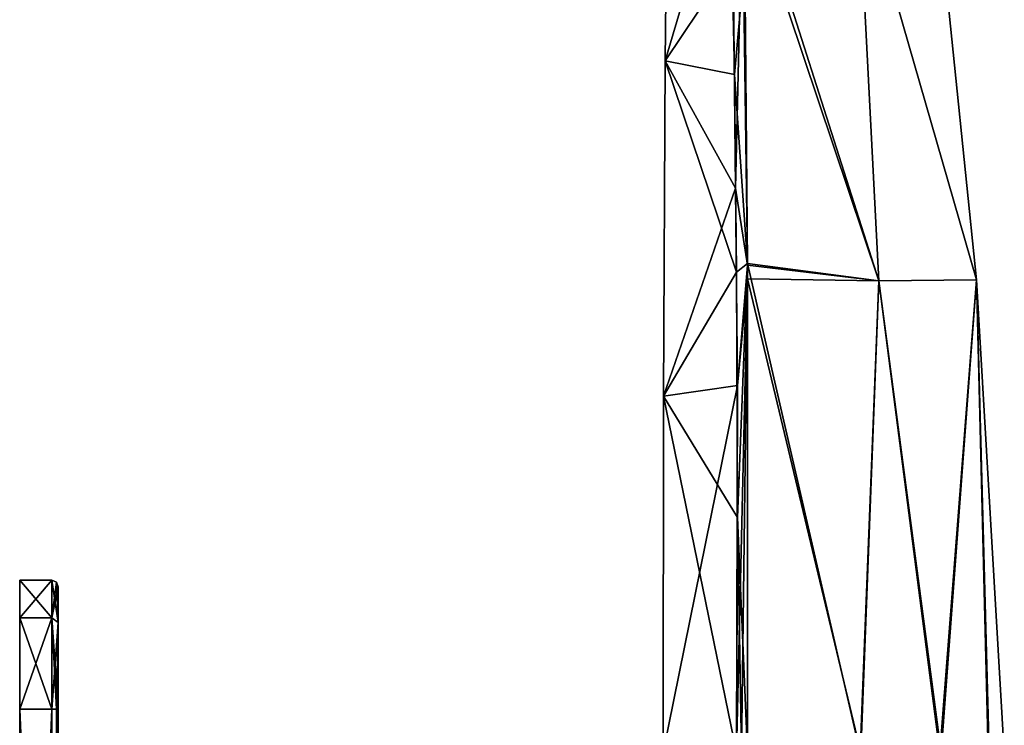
# Model space of a CAD drawing. Header units: millimetres. Extents: x -12 to 310, y -379 to 242.
# Tile 555 of 656: x 72 to 149, y 29 to 83. Entities that reach past the tile are written whole.
import ezdxf

# ---------------------------------------------------------------- set-up
doc = ezdxf.new("R2010")
doc.units = ezdxf.units.MM
doc.header["$LTSCALE"] = 65.185185
for name, color, linetype in [('2304', 7, 'CONTINUOUS'), ('2307', 7, 'CONTINUOUS'), ('2310', 7, 'CONTINUOUS'), ('2311', 7, 'CONTINUOUS'), ('2312', 7, 'CONTINUOUS'), ('2313', 7, 'CONTINUOUS'), ('2314', 7, 'CONTINUOUS'), ('2315', 7, 'CONTINUOUS'), ('2316', 7, 'CONTINUOUS'), ('2317', 7, 'CONTINUOUS'), ('2318', 7, 'CONTINUOUS'), ('2319', 7, 'CONTINUOUS'), ('5741', 7, 'CONTINUOUS'), ('5742', 7, 'CONTINUOUS'), ('5744', 7, 'CONTINUOUS'), ('5749', 7, 'CONTINUOUS')]:
    doc.layers.add(name, color=color, linetype=linetype)

msp = doc.modelspace()

# ---------------------------------------------------------------- linework, layer by layer
at = {"layer": '2304', "linetype": 'CONTINUOUS'}
for points in [[(75.1, 36.717, 173.218), (75.1, -39.5, 166.5), (75.1, 39.5, 166.5), (75.1, 36.717, 173.218)], [(75.1, 39.5, 166.5), (75.1, -39.5, 166.5), (75.1, -11, 156.5), (75.1, 39.5, 166.5)], [(75.1, 39.5, -193.5), (75.1, -39.5, -193.5), (75.1, -36.717, -200.218), (75.1, 39.5, -193.5)], [(75.1, -39.5, -193.5), (75.1, 39.5, -193.5), (75.1, 8.487, -173.484), (75.1, -39.5, -193.5)], [(75.1, 39.5, -193.5), (75.1, 39.5, 166.5), (75.1, 11.999, -165.042), (75.1, 39.5, -193.5)], [(75.1, 18.5, 43), (75.1, 39.5, 166.5), (75.1, 15.425, 50.424), (75.1, 18.5, 43)], [(75.1, 39.5, 166.5), (75.1, 18.5, 43), (75.1, 18.5, 27), (75.1, 39.5, 166.5)], [(75.1, 15.425, 50.424), (75.1, 39.5, 166.5), (75.1, 8, 53.5), (75.1, 15.425, 50.424)], [(75.1, 8, 53.5), (75.1, 39.5, 166.5), (75.1, -8, 53.5), (75.1, 8, 53.5)], [(75.1, -8, 53.5), (75.1, 39.5, 166.5), (75.1, 18.424, 116.575), (75.1, -8, 53.5)], [(75.1, 39.5, 166.5), (75.1, 18.5, 27), (75.1, 6.52, -61.295), (75.1, 39.5, 166.5)], [(75.1, 6.491, -68.756), (75.1, 39.5, 166.5), (75.1, 6.52, -61.295), (75.1, 6.491, -68.756)], [(75.1, 39.5, 166.5), (75.1, 6.491, -68.756), (75.1, 0, -153), (75.1, 39.5, 166.5)], [(75.1, 11.999, -165.042), (75.1, 39.5, 166.5), (75.1, 8.536, -156.566), (75.1, 11.999, -165.042)], [(75.1, 8.536, -156.566), (75.1, 39.5, 166.5), (75.1, 4.628, -153.93), (75.1, 8.536, -156.566)], [(75.1, 4.628, -153.93), (75.1, 39.5, 166.5), (75.1, 0, -153), (75.1, 4.628, -153.93)], [(75.1, 21.5, 146), (75.1, 39.5, 166.5), (75.1, 18.425, 153.424), (75.1, 21.5, 146)], [(75.1, 39.5, 166.5), (75.1, 21.5, 146), (75.1, 21.5, 124), (75.1, 39.5, 166.5)], [(75.1, 18.425, 153.424), (75.1, 39.5, 166.5), (75.1, 11, 156.5), (75.1, 18.425, 153.424)], [(75.1, 11, 156.5), (75.1, 39.5, 166.5), (75.1, -11, 156.5), (75.1, 11, 156.5)], [(75.1, 18.424, 116.575), (75.1, 39.5, 166.5), (75.1, 21.5, 124), (75.1, 18.424, 116.575)], [(75.1, 36.718, -200.217), (75.1, 39.5, -193.5), (75.1, -36.717, -200.218), (75.1, 36.718, -200.217)], [(75.1, 8.487, -173.484), (75.1, 39.5, -193.5), (75.1, 11.999, -165.042), (75.1, 8.487, -173.484)], [(75.1, 30, -203), (75.1, 36.718, -200.217), (75.1, -30, -203), (75.1, 30, -203)], [(75.1, -30, -203), (75.1, 36.718, -200.217), (75.1, -36.717, -200.218), (75.1, -30, -203)], [(75.1, -36.718, 173.217), (75.1, -39.5, 166.5), (75.1, 36.717, 173.218), (75.1, -36.718, 173.217)], [(75.1, 30, 176), (75.1, -36.718, 173.217), (75.1, 36.717, 173.218), (75.1, 30, 176)], [(75.1, -30, 176), (75.1, -36.718, 173.217), (75.1, 30, 176), (75.1, -30, 176)]]:
    msp.add_3dface(points, dxfattribs=at)
at = {"layer": '2307', "linetype": 'CONTINUOUS'}
for points in [[(72.1, 37.071, -200.571), (72.1, -40, -193.5), (72.1, 40, -193.5), (72.1, 37.071, -200.571)], [(72.1, 40, -193.5), (72.1, -40, -193.5), (72.1, 0, -177), (72.1, 40, -193.5)], [(72.1, -40, 166.5), (72.1, -37.071, 173.571), (72.1, 40, 166.5), (72.1, -40, 166.5)], [(72.1, -40, 166.5), (72.1, 40, 166.5), (72.1, 20.7, 163), (72.1, -40, 166.5)], [(72.1, 40, 166.5), (72.1, -37.071, 173.571), (72.1, 37.071, 173.571), (72.1, 40, 166.5)], [(72.1, 40, 166.5), (72.1, 40, -193.5), (72.1, 28, 155.7), (72.1, 40, 166.5)], [(72.1, 6.491, -61.244), (72.1, 40, -193.5), (72.1, 6.52, -68.705), (72.1, 6.491, -61.244)], [(72.1, 40, -193.5), (72.1, 6.491, -61.244), (72.1, -8, 11), (72.1, 40, -193.5)], [(72.1, 6.52, -68.705), (72.1, 40, -193.5), (72.1, 3.783, -71.475), (72.1, 6.52, -68.705)], [(72.1, 3.783, -71.475), (72.1, 40, -193.5), (72.1, 0, -72.5), (72.1, 3.783, -71.475)], [(72.1, 0, -72.5), (72.1, 40, -193.5), (72.1, 8.487, -156.516), (72.1, 0, -72.5)], [(72.1, 8.487, -156.516), (72.1, 40, -193.5), (72.1, 11.999, -164.958), (72.1, 8.487, -156.516)], [(72.1, 11.999, -164.958), (72.1, 40, -193.5), (72.1, 8.536, -173.434), (72.1, 11.999, -164.958)], [(72.1, 8.536, -173.434), (72.1, 40, -193.5), (72.1, 4.628, -176.07), (72.1, 8.536, -173.434)], [(72.1, 4.628, -176.07), (72.1, 40, -193.5), (72.1, 0, -177), (72.1, 4.628, -176.07)], [(72.1, 28, 155.7), (72.1, 40, -193.5), (72.1, 28, 114.3), (72.1, 28, 155.7)], [(72.1, 28, 114.3), (72.1, 40, -193.5), (72.1, 25.862, 109.138), (72.1, 28, 114.3)], [(72.1, 25.862, 109.138), (72.1, 40, -193.5), (72.1, 20.7, 107), (72.1, 25.862, 109.138)], [(72.1, 20.7, 107), (72.1, 40, -193.5), (72.1, 24, 43), (72.1, 20.7, 107)], [(72.1, 24, 43), (72.1, 40, -193.5), (72.1, 24, 27), (72.1, 24, 43)], [(72.1, 24, 27), (72.1, 40, -193.5), (72.1, 19.313, 15.687), (72.1, 24, 27)], [(72.1, 19.313, 15.687), (72.1, 40, -193.5), (72.1, 8, 11), (72.1, 19.313, 15.687)], [(72.1, 8, 11), (72.1, 40, -193.5), (72.1, -8, 11), (72.1, 8, 11)], [(72.1, 20.7, 163), (72.1, 40, 166.5), (72.1, 25.862, 160.862), (72.1, 20.7, 163)], [(72.1, 25.862, 160.862), (72.1, 40, 166.5), (72.1, 28, 155.7), (72.1, 25.862, 160.862)], [(72.1, -37.071, -200.571), (72.1, -40, -193.5), (72.1, 37.071, -200.571), (72.1, -37.071, -200.571)], [(72.1, -37.071, 173.571), (72.1, -30, 176.5), (72.1, 37.071, 173.571), (72.1, -37.071, 173.571)], [(72.1, 37.071, 173.571), (72.1, -30, 176.5), (72.1, 30, 176.5), (72.1, 37.071, 173.571)], [(72.1, 30, -203.5), (72.1, -37.071, -200.571), (72.1, 37.071, -200.571), (72.1, 30, -203.5)], [(72.1, -30, -203.5), (72.1, -37.071, -200.571), (72.1, 30, -203.5), (72.1, -30, -203.5)]]:
    msp.add_3dface(points, dxfattribs=at)
at = {"layer": '2310', "linetype": 'CONTINUOUS'}
for points in [[(74.954, -30, -203.354), (74.6, -30, -203.5), (74.954, 30, -203.354), (74.954, -30, -203.354)], [(74.954, 30, -203.354), (74.6, -30, -203.5), (74.6, 30, -203.5), (74.954, 30, -203.354)], [(75.1, 30, -203), (75.1, -30, -203), (74.954, -30, -203.354), (75.1, 30, -203)], [(75.1, 30, -203), (74.954, -30, -203.354), (74.954, 30, -203.354), (75.1, 30, -203)]]:
    msp.add_3dface(points, dxfattribs=at)
at = {"layer": '2311', "linetype": 'CONTINUOUS'}
for points in [[(74.954, 39.854, -193.5), (75.1, 36.718, -200.217), (74.6, 40, -193.5), (74.954, 39.854, -193.5)], [(74.6, 40, -193.5), (75.1, 36.718, -200.217), (74.6, 37.071, -200.571), (74.6, 40, -193.5)], [(75.1, 39.5, -193.5), (75.1, 36.718, -200.217), (74.954, 39.854, -193.5), (75.1, 39.5, -193.5)], [(75.1, 36.718, -200.217), (75.1, 30, -203), (74.6, 37.071, -200.571), (75.1, 36.718, -200.217)], [(75.1, 30, -203), (74.954, 30, -203.354), (74.6, 37.071, -200.571), (75.1, 30, -203)], [(74.954, 30, -203.354), (74.6, 30, -203.5), (74.6, 37.071, -200.571), (74.954, 30, -203.354)]]:
    msp.add_3dface(points, dxfattribs=at)
at = {"layer": '2312', "linetype": 'CONTINUOUS'}
for points in [[(74.954, 39.854, -193.5), (74.6, 40, -193.5), (74.954, 39.854, 166.5), (74.954, 39.854, -193.5)], [(74.954, 39.854, 166.5), (74.6, 40, -193.5), (74.6, 40, 166.5), (74.954, 39.854, 166.5)], [(75.1, 39.5, 166.5), (75.1, 39.5, -193.5), (74.954, 39.854, -193.5), (75.1, 39.5, 166.5)], [(75.1, 39.5, 166.5), (74.954, 39.854, -193.5), (74.954, 39.854, 166.5), (75.1, 39.5, 166.5)]]:
    msp.add_3dface(points, dxfattribs=at)
at = {"layer": '2313', "linetype": 'CONTINUOUS'}
for points in [[(74.954, 39.854, 166.5), (74.6, 40, 166.5), (74.6, 37.071, 173.571), (74.954, 39.854, 166.5)], [(75.1, 39.5, 166.5), (74.954, 39.854, 166.5), (74.6, 37.071, 173.571), (75.1, 39.5, 166.5)], [(75.1, 36.717, 173.218), (75.1, 39.5, 166.5), (74.6, 37.071, 173.571), (75.1, 36.717, 173.218)], [(74.6, 30, 176.5), (75.1, 36.717, 173.218), (74.6, 37.071, 173.571), (74.6, 30, 176.5)], [(74.954, 30, 176.354), (75.1, 36.717, 173.218), (74.6, 30, 176.5), (74.954, 30, 176.354)], [(75.1, 30, 176), (75.1, 36.717, 173.218), (74.954, 30, 176.354), (75.1, 30, 176)]]:
    msp.add_3dface(points, dxfattribs=at)
at = {"layer": '2314', "linetype": 'CONTINUOUS'}
for points in [[(74.6, -30, 176.5), (74.954, -30, 176.354), (74.6, 30, 176.5), (74.6, -30, 176.5)], [(74.954, -30, 176.354), (74.954, 30, 176.354), (74.6, 30, 176.5), (74.954, -30, 176.354)], [(75.1, -30, 176), (75.1, 30, 176), (74.954, 30, 176.354), (75.1, -30, 176)], [(74.954, -30, 176.354), (75.1, -30, 176), (74.954, 30, 176.354), (74.954, -30, 176.354)]]:
    msp.add_3dface(points, dxfattribs=at)
at = {"layer": '2315', "linetype": 'CONTINUOUS'}
for points in [[(72.1, -30, 176.5), (74.6, -30, 176.5), (74.6, 30, 176.5), (72.1, -30, 176.5)], [(72.1, 30, 176.5), (72.1, -30, 176.5), (74.6, 30, 176.5), (72.1, 30, 176.5)]]:
    msp.add_3dface(points, dxfattribs=at)
at = {"layer": '2316', "linetype": 'CONTINUOUS'}
for points in [[(72.1, 40, 166.5), (72.1, 37.071, 173.571), (74.6, 40, 166.5), (72.1, 40, 166.5)], [(74.6, 40, 166.5), (72.1, 37.071, 173.571), (74.6, 37.071, 173.571), (74.6, 40, 166.5)], [(72.1, 37.071, 173.571), (72.1, 30, 176.5), (74.6, 37.071, 173.571), (72.1, 37.071, 173.571)], [(72.1, 30, 176.5), (74.6, 30, 176.5), (74.6, 37.071, 173.571), (72.1, 30, 176.5)]]:
    msp.add_3dface(points, dxfattribs=at)
at = {"layer": '2317', "linetype": 'CONTINUOUS'}
for points in [[(72.1, 40, -193.5), (72.1, 40, 166.5), (74.6, 40, -193.5), (72.1, 40, -193.5)], [(74.6, 40, -193.5), (72.1, 40, 166.5), (74.6, 40, 166.5), (74.6, 40, -193.5)]]:
    msp.add_3dface(points, dxfattribs=at)
at = {"layer": '2318', "linetype": 'CONTINUOUS'}
for points in [[(72.1, 37.071, -200.571), (72.1, 40, -193.5), (74.6, 37.071, -200.571), (72.1, 37.071, -200.571)], [(72.1, 40, -193.5), (74.6, 40, -193.5), (74.6, 37.071, -200.571), (72.1, 40, -193.5)], [(72.1, 30, -203.5), (72.1, 37.071, -200.571), (74.6, 30, -203.5), (72.1, 30, -203.5)], [(74.6, 30, -203.5), (72.1, 37.071, -200.571), (74.6, 37.071, -200.571), (74.6, 30, -203.5)]]:
    msp.add_3dface(points, dxfattribs=at)
at = {"layer": '2319', "linetype": 'CONTINUOUS'}
for points in [[(72.1, -30, -203.5), (72.1, 30, -203.5), (74.6, -30, -203.5), (72.1, -30, -203.5)], [(74.6, -30, -203.5), (72.1, 30, -203.5), (74.6, 30, -203.5), (74.6, -30, -203.5)]]:
    msp.add_3dface(points, dxfattribs=at)
at = {"layer": '5741', "linetype": 'CONTINUOUS'}
for points in [[(138.803, 63.23, -179.16), (128.615, 64.575, -181.669), (128.184, 96.579, -181.705), (138.803, 63.23, -179.16)], [(137.164, 95.387, -178.682), (138.803, 63.23, -179.16), (128.184, 96.579, -181.705), (137.164, 95.387, -178.682)], [(128.184, 96.579, -181.705), (128.615, 64.575, -181.669), (128.412, 88.146, -181.724), (128.184, 96.579, -181.705)], [(137.158, 95.386, -155.193), (146.388, 63.297, -161.673), (142.985, 96.654, -162.149), (137.158, 95.386, -155.193)], [(142.988, 96.655, -171.723), (146.387, 63.297, -172.207), (137.164, 95.387, -178.682), (142.988, 96.655, -171.723)], [(142.985, 96.654, -162.149), (146.387, 63.297, -172.207), (142.988, 96.655, -171.723), (142.985, 96.654, -162.149)], [(146.388, 63.297, -161.673), (146.387, 63.297, -172.207), (142.985, 96.654, -162.149), (146.388, 63.297, -161.673)], [(128.251, 94.693, -152.156), (138.805, 63.23, -154.72), (137.158, 95.386, -155.193), (128.251, 94.693, -152.156)], [(138.805, 63.23, -154.72), (146.388, 63.297, -161.673), (137.158, 95.386, -155.193), (138.805, 63.23, -154.72)], [(146.387, 63.297, -172.207), (138.803, 63.23, -179.16), (137.164, 95.387, -178.682), (146.387, 63.297, -172.207)], [(128.617, 64.446, -152.208), (138.805, 63.23, -154.72), (128.251, 94.693, -152.156), (128.617, 64.446, -152.208)], [(128.615, 64.575, -181.669), (138.803, 63.23, -179.16), (137.377, 26.642, -180.405), (128.615, 64.575, -181.669)], [(128.617, 26.642, -182.126), (128.615, 64.575, -181.669), (137.377, 26.642, -180.405), (128.617, 26.642, -182.126)], [(128.627, 63.374, -152.195), (138.805, 63.23, -154.72), (128.617, 64.446, -152.208), (128.627, 63.374, -152.195)], [(128.627, 63.374, -152.195), (128.617, 26.642, -151.752), (137.428, 26.642, -153.491), (128.627, 63.374, -152.195)], [(138.805, 63.23, -154.72), (128.627, 63.374, -152.195), (137.428, 26.642, -153.491), (138.805, 63.23, -154.72)], [(137.377, 26.642, -180.405), (138.803, 63.23, -179.16), (143.559, 26.642, -176.967), (137.377, 26.642, -180.405)], [(143.667, 26.642, -157.002), (138.805, 63.23, -154.72), (137.428, 26.642, -153.491), (143.667, 26.642, -157.002)], [(138.803, 63.23, -179.16), (146.387, 63.297, -172.207), (143.559, 26.642, -176.967), (138.803, 63.23, -179.16)], [(146.388, 63.297, -161.673), (138.805, 63.23, -154.72), (143.667, 26.642, -157.002), (146.388, 63.297, -161.673)], [(143.559, 26.642, -176.967), (146.387, 63.297, -172.207), (147.308, 26.642, -172.353), (143.559, 26.642, -176.967)], [(147.391, 26.642, -161.699), (146.388, 63.297, -161.673), (143.667, 26.642, -157.002), (147.391, 26.642, -161.699)], [(146.387, 63.297, -172.207), (146.388, 63.297, -161.673), (148.558, 26.642, -167.044), (146.387, 63.297, -172.207)], [(147.308, 26.642, -172.353), (146.387, 63.297, -172.207), (148.558, 26.642, -167.044), (147.308, 26.642, -172.353)], [(148.558, 26.642, -167.044), (146.388, 63.297, -161.673), (147.391, 26.642, -161.699), (148.558, 26.642, -167.044)]]:
    msp.add_3dface(points, dxfattribs=at)
at = {"layer": '5742', "linetype": 'CONTINUOUS'}
for points in [[(127.686, 70.417, -152.572), (128.251, 94.693, -152.156), (127.499, 88.189, -152.561), (127.686, 70.417, -152.572)], [(128.617, 64.446, -152.208), (128.251, 94.693, -152.156), (127.686, 70.417, -152.572), (128.617, 64.446, -152.208)], [(127.831, 55.119, -152.352), (128.617, 64.446, -152.208), (127.686, 70.417, -152.572), (127.831, 55.119, -152.352)], [(128.627, 63.374, -152.195), (128.617, 64.446, -152.208), (127.831, 55.119, -152.352), (128.627, 63.374, -152.195)], [(128.144, 26.642, -151.808), (128.627, 63.374, -152.195), (127.752, 26.642, -152.075), (128.144, 26.642, -151.808)], [(127.752, 26.642, -152.075), (128.627, 63.374, -152.195), (127.831, 55.119, -152.352), (127.752, 26.642, -152.075)], [(128.617, 26.642, -151.752), (128.627, 63.374, -152.195), (128.144, 26.642, -151.808), (128.617, 26.642, -151.752)]]:
    msp.add_3dface(points, dxfattribs=at)
at = {"layer": '5744', "linetype": 'CONTINUOUS'}
for points in [[(127.21, 97.174, -181.235), (128.412, 88.146, -181.724), (127.617, 79.246, -181.301), (127.21, 97.174, -181.235)], [(128.412, 88.146, -181.724), (128.615, 64.575, -181.669), (127.617, 79.246, -181.301), (128.412, 88.146, -181.724)], [(127.617, 79.246, -181.301), (128.615, 64.575, -181.669), (127.751, 63.898, -181.376), (127.617, 79.246, -181.301)], [(127.751, 63.898, -181.376), (128.615, 64.575, -181.669), (127.846, 44.877, -181.695), (127.751, 63.898, -181.376)], [(128.615, 64.575, -181.669), (128.617, 26.642, -182.126), (127.846, 44.877, -181.695), (128.615, 64.575, -181.669)], [(128.144, 26.642, -182.07), (127.752, 26.642, -181.803), (127.846, 44.877, -181.695), (128.144, 26.642, -182.07)], [(128.617, 26.642, -182.126), (128.144, 26.642, -182.07), (127.846, 44.877, -181.695), (128.617, 26.642, -182.126)]]:
    msp.add_3dface(points, dxfattribs=at)
at = {"layer": '5749', "linetype": 'CONTINUOUS'}
for points in [[(122.233, 80.291, -166.939), (127.499, 88.189, -152.561), (122.482, 104.626, -166.939), (122.233, 80.291, -166.939)], [(127.21, 97.174, -181.235), (122.233, 80.291, -166.939), (122.482, 104.626, -166.939), (127.21, 97.174, -181.235)], [(127.21, 97.174, -181.235), (127.617, 79.246, -181.301), (122.233, 80.291, -166.939), (127.21, 97.174, -181.235)], [(127.686, 70.417, -152.572), (127.499, 88.189, -152.561), (122.233, 80.291, -166.939), (127.686, 70.417, -152.572)], [(122.099, 54.285, -166.939), (127.686, 70.417, -152.572), (122.233, 80.291, -166.939), (122.099, 54.285, -166.939)], [(127.751, 63.898, -181.376), (122.099, 54.285, -166.939), (122.233, 80.291, -166.939), (127.751, 63.898, -181.376)], [(127.617, 79.246, -181.301), (127.751, 63.898, -181.376), (122.233, 80.291, -166.939), (127.617, 79.246, -181.301)], [(127.831, 55.119, -152.352), (127.686, 70.417, -152.572), (122.099, 54.285, -166.939), (127.831, 55.119, -152.352)], [(127.751, 63.898, -181.376), (127.846, 44.877, -181.695), (122.099, 54.285, -166.939), (127.751, 63.898, -181.376)], [(127.752, 26.642, -152.075), (127.831, 55.119, -152.352), (122.059, 26.642, -166.939), (127.752, 26.642, -152.075)], [(122.059, 26.642, -166.939), (127.831, 55.119, -152.352), (122.099, 54.285, -166.939), (122.059, 26.642, -166.939)], [(127.752, 26.642, -181.803), (122.059, 26.642, -166.939), (122.099, 54.285, -166.939), (127.752, 26.642, -181.803)], [(127.846, 44.877, -181.695), (127.752, 26.642, -181.803), (122.099, 54.285, -166.939), (127.846, 44.877, -181.695)]]:
    msp.add_3dface(points, dxfattribs=at)

doc.saveas('drawing.dxf')
